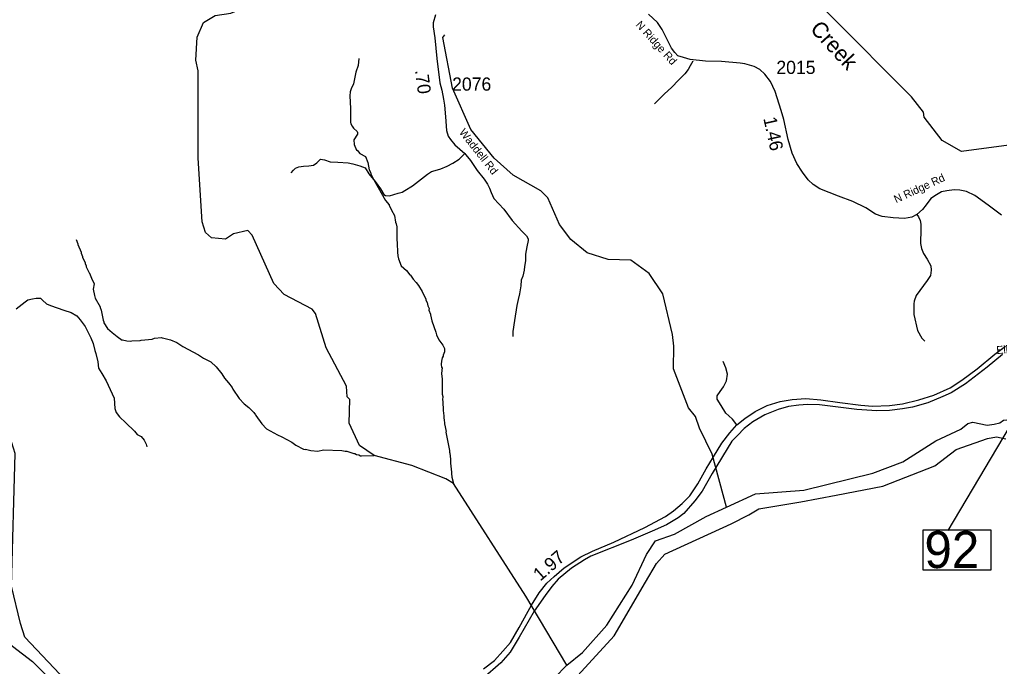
# Model space of a CAD drawing. Extents: x 1248224 to 1454986, y 825081 to 985870.
# Drawn here: x 1411354 to 1420659, y 901215 to 907354 of the extents above; entities that cross this region are included whole.
import ezdxf

# ---------------------------------------------------------------- set-up
doc = ezdxf.new("R2010")
doc.units = 0
for name, color, linetype in [('Exist Hydrographic Creek Single Shore', 7, 'Continuous'), ('Exist Hydrographic Creek Single Shore Label', 7, 'Continuous'), ('Exist Hydrographic Misc Water Feature', 7, 'Continuous'), ('Exist Hydrographic River Shore', 7, 'Continuous'), ('Exist Railroad Mainline', 7, 'Continuous'), ('Exist Road Non-System Type 51', 7, 'Continuous'), ('Exist Road Primary NC Attributed', 7, 'Continuous'), ('Exist Road Primary NC Mileage Hundredths English Label', 7, 'Continuous'), ('Exist Road Primary NC Structure Standard Bridge Number Label', 7, 'Continuous'), ('Exist Road Secondary Mileage Hundredths English Label', 7, 'Continuous'), ('Exist Road Secondary Type 51 Attributed', 7, 'Continuous'), ('Exist Road Secondary Type 51 Label', 7, 'Continuous'), ('Exist Road Secondary Type 51 Number Label', 7, 'Continuous')]:
    doc.layers.add(name, color=color, linetype=linetype)

msp = doc.modelspace()

# ---------------------------------------------------------------- linework, layer by layer
at = {"layer": 'Exist Hydrographic Creek Single Shore'}
for points in [[(1419824.4, 906620.2), (1419053.4, 907393), (1418941.3, 907504.5), (1418884.3, 907606.7), (1418826.1, 907728.8), (1418786.4, 907811.5), (1418724, 907927.3), (1418616.1, 908187.1), (1418539.8, 908397.2), (1418341.3, 908835.6), (1418216.6, 909182.9), (1418145.4, 909414.4), (1418118.7, 909574.7), (1418056.3, 910483.6)], [(1421239.4, 906092.6), (1420891.4, 906181.6), (1420297.4, 906101.8), (1420116.4, 906207.1), (1419945.4, 906427.3), (1419938.4, 906476.6), (1419824.4, 906620.2)]]:
    msp.add_lwpolyline(points, dxfattribs=at)
at = {"layer": 'Exist Hydrographic Misc Water Feature'}
for points in [[(1414131.3, 904604.1), (1413867.3, 904744), (1413769.3, 904847.8), (1413561.3, 905308.3), (1413520.3, 905351.8), (1413386.3, 905321.7), (1413310.3, 905270.7), (1413177.2, 905283.2), (1413120.3, 905333.7), (1413088.2, 905436), (1413050.3, 906037.6), (1413050.3, 906868.2), (1413026.3, 906970.4), (1413039.2, 907186.9), (1413100.2, 907326.8), (1413210.2, 907393.5), (1413360.2, 907413.4), (1413629.3, 907526.3), (1413914.3, 907602.6), (1414049.3, 907685.2), (1414279.3, 907913.6), (1414533.3, 908108.8), (1414600.3, 908123.8)], [(1417568.3, 904255.9), (1417553.3, 904364.5), (1417461.4, 904750.5), (1417331.4, 904943.4), (1417159.3, 905071.7), (1416942.3, 905076.1), (1416743.3, 905139.2), (1416587.3, 905267), (1416482.4, 905410.3), (1416370.3, 905662.1), (1416304.4, 905729.1), (1416040.4, 905878.9), (1415860.3, 906040.1), (1415640.3, 906310.4), (1415464.3, 906704.6), (1415374.3, 907182.5), (1415391.3, 907208.4)], [(1414575.6, 906983.4), (1414568.2, 906919.6), (1414546.8, 906856.1), (1414524.5, 906744.5), (1414503.4, 906696.9), (1414494.8, 906669.2), (1414489.9, 906629.2), (1414496.7, 906509.7), (1414496.6, 906381), (1414500.2, 906364.9), (1414511.7, 906342.6), (1414525.3, 906324.4), (1414558.6, 906291.6), (1414562.4, 906283.5), (1414562.1, 906267.5), (1414528.9, 906212.2), (1414531.9, 906168.1), (1414554.8, 906115.6), (1414558.8, 906115.5), (1414586.1, 906082.9), (1414639.1, 906056.1), (1414660.2, 905997.2), (1414674.7, 905928.8), (1414686.1, 905904.6), (1414689.8, 905888.5), (1414716.6, 905831.8), (1414828.3, 905637.3), (1414863.5, 905596.5), (1414863, 905592.5), (1414886.4, 905544), (1414913.2, 905495.3), (1414923.9, 905431.2), (1414931.5, 905415), (1414934.9, 905386.9), (1414936.1, 905256.8), (1414939.8, 905242.7), (1414941.4, 905134.7), (1414945.2, 905126.6), (1414944.9, 905110.6), (1414952.3, 905082.4), (1414978.9, 905017.8), (1415026.9, 904971.9), (1415061, 904931.9), (1415066.2, 904929.6), (1415092, 904889.2), (1415121.4, 904858.5), (1415142.8, 904830), (1415177.5, 904773.2), (1415212, 904700.5), (1415211.8, 904692.5), (1415223.3, 904668.2), (1415230.6, 904636), (1415242, 904611.8), (1415241.7, 904595.8), (1415256.9, 904559.4), (1415255.8, 904553), (1415268.8, 904494.4), (1415307.1, 904386.2), (1415312.6, 904362), (1415335.6, 904315.6), (1415372.4, 904264.7), (1415389.8, 904232.3), (1415389.1, 904200.3), (1415376.4, 904168.5), (1415376.2, 904160.6), (1415367.9, 904144.8), (1415359.2, 904113), (1415358.5, 904082.9), (1415361.9, 904052.9), (1415365.9, 904052.8), (1415360.7, 903994.6), (1415367.4, 903940.7), (1415368.3, 903798.6), (1415371.8, 903776.5), (1415371.2, 903744.5), (1415374.8, 903728.4), (1415377, 903644.3), (1415383.8, 903592.1), (1415383.3, 903568.2), (1415387.2, 903560.1), (1415390.3, 903518), (1415404.6, 903443.7), (1415402.8, 903436.7), (1415436.7, 903262.9), (1415436.3, 903246.8), (1415440.2, 903238.8), (1415447, 903182.7), (1415446.1, 903142.7), (1415456.3, 903058.4), (1415455.7, 903034.4), (1415459.6, 903026.3), (1415459.2, 903010.3), (1415473.2, 902949.9)], [(1411363.2, 901623.2), (1411278.2, 901976.1), (1411311.3, 903236.1), (1411248.3, 903437.6), (1411111.2, 903663.7), (1410550.2, 904390.6), (1410356.2, 904745.9), (1410355.2, 905103.7), (1410210.2, 905349.5)], [(1411892.4, 905266.5), (1411907.5, 905226.1), (1411907.4, 905218.1), (1411937.7, 905145.4), (1411937.6, 905137.4), (1411952.9, 905105), (1411952.7, 905097), (1411975.7, 905048.5), (1411975.5, 905040.5), (1411986.9, 905016.2), (1411986.7, 905008.2), (1412013.6, 904951.6), (1412013.4, 904945.7), (1412017.5, 904947.5), (1412036.4, 904899.1), (1412063.2, 904846.6), (1412054.1, 904794.7), (1412064.9, 904734.5), (1412072.3, 904710.3), (1412118.6, 904629.2), (1412118.4, 904621.2), (1412129.9, 904596.9), (1412140.4, 904532.7), (1412147.7, 904500.5), (1412155.4, 904484.3), (1412155.2, 904476.3), (1412190, 904423.5), (1412232.8, 904382.6), (1412281.4, 904344.8), (1412327.6, 904312.4), (1412332.3, 904313.6), (1412371.4, 904303.5), (1412403.4, 904302.8), (1412419.5, 904306.3), (1412499.6, 904308.6), (1412507.7, 904312.4), (1412611.8, 904322.1), (1412636, 904329.6), (1412700.1, 904336.2), (1412708, 904332), (1412724, 904331.7), (1412787.7, 904314.2), (1412847.1, 904288.9), (1412904.6, 904250.6), (1413052.6, 904172.2), (1413099.9, 904141.2), (1413169.2, 904105.6), (1413222.1, 904058.4), (1413275.8, 903991.6), (1413299.8, 903950.7), (1413338.7, 903905.4), (1413371.8, 903861.1), (1413377.5, 903846.9), (1413439.5, 903757.5), (1413486.5, 903708.4), (1413531.7, 903673.5), (1413578.7, 903624.3), (1413594.2, 903604), (1413596, 903595.9), (1413654.3, 903518.6), (1413697.3, 903469.6), (1413804, 903411.3), (1413843.6, 903394.4), (1413938.5, 903344.2), (1413977.9, 903315.3), (1414049, 903277.8), (1414069, 903273.3), (1414069, 903277.3), (1414120.8, 903264.2), (1414184.7, 903258.7), (1414240.9, 903269.5), (1414412.8, 903265.7), (1414444.6, 903257), (1414460.6, 903256.6), (1414528.1, 903235), (1414536.1, 903234.9), (1414551.9, 903226.5), (1414575.8, 903222), (1414591.7, 903213.6), (1414599.7, 903213.5), (1414721.3, 903216.7)], [(1416551.2, 901226), (1416162.4, 901881.1), (1415473.2, 902949.9), (1415400.3, 902996.3), (1415078.3, 903120.9), (1414721.3, 903216.7), (1414581.3, 903311.4), (1414485.3, 903523.5), (1414490.3, 903746.7), (1414465.3, 903773.4), (1414459.3, 903875.3), (1414266.3, 904237), (1414164.2, 904564.1), (1414131.3, 904604.1)], [(1418068.7, 902727.3), (1417932.4, 903230.8), (1417811.4, 903476.2), (1417772.3, 903585.4), (1417707.3, 903668.7), (1417564.3, 904039.3), (1417568.3, 904255.9)], [(1414676.4, 899678.8), (1414419.8, 899579.8), (1414285.6, 899568.1), (1414200.8, 899497.4), (1414134.9, 899445.5), (1414083.1, 899476.2), (1414041.3, 899553.5), (1413480.3, 899883.3), (1413314.3, 899935.8), (1412823.3, 899968.8), (1412386.2, 900220.5), (1412149.3, 900474.7), (1411915.2, 900886.5), (1411737.3, 901142.9), (1411402.3, 901491.1), (1411363.2, 901623.2)]]:
    msp.add_lwpolyline(points, dxfattribs=at)
at = {"layer": 'Exist Hydrographic River Shore'}
for points in [[(1418068.7, 902727.3), (1418342.6, 902853.9), (1418800.4, 902888.3), (1419456.2, 903049.4), (1419741.1, 903157.8), (1420055.7, 903354.7), (1420293.5, 903465.4), (1420359.4, 903519.6), (1420405.4, 903532.3), (1420543, 903505.5), (1420609, 903512.6), (1420663.1, 903526.7), (1420698.4, 903552.7), (1420795, 903562), (1420943.3, 903531.4), (1421330.4, 903490.6)], [(1416445.5, 900902.1), (1417000.9, 901506.4), (1417299.4, 902015.7), (1417402.4, 902190.1), (1417480.1, 902279.7), (1418110.4, 902567.4), (1418278.2, 902654.3), (1418374.8, 902710.8), (1418772.7, 902776.8), (1419107.8, 902839.7), (1419552.8, 902926.9), (1420044.8, 903117.7), (1420248.7, 903272.2), (1420544.4, 903378.4), (1420632.5, 903394.7), (1420719.5, 903374.9)], [(1416551.2, 901226), (1416699.5, 901348.5), (1416930.3, 901607.7), (1417172, 901986.1), (1417306.2, 902278.2), (1417393.3, 902405.5), (1417571.9, 902470.5), (1417875.6, 902637.8), (1418068.7, 902727.3)], [(1414676.4, 899678.8), (1414688.2, 899839), (1414734.8, 899924.9), (1414805.4, 899993.2), (1414901.3, 900054.9), (1415585.4, 900484.3), (1415730.7, 900565.8), (1415813.4, 900643.9), (1416235.7, 900929.1), (1416433.5, 901105.8), (1416551.2, 901226)]]:
    msp.add_lwpolyline(points, dxfattribs=at)
at = {"layer": 'Exist Railroad Mainline'}
msp.add_lwpolyline([(1420687.6, 904176.3), (1420542.1, 904055), (1420336.7, 903897.9), (1420201.9, 903813), (1420121.6, 903775.1), (1419979.1, 903717.4), (1419832.1, 903675), (1419738.8, 903658.6), (1419614.6, 903644.9), (1419494.9, 903641.9), (1419303.9, 903654), (1418950.2, 903696.5), (1418835, 903701.1), (1418753.2, 903693.5), (1418654.7, 903681.4), (1418559.3, 903652.6), (1418431.4, 903601.1), (1418317.7, 903535.9), (1418235.9, 903472.2), (1418170.7, 903405.5), (1418117.7, 903352.4), (1417930.3, 903045.4), (1417834.9, 902878.6), (1417765.2, 902786.1), (1417662.6, 902667.2), (1417609.5, 902624.7), (1417495.9, 902559.5), (1417361.1, 902498.8), (1417162.6, 902413.9), (1416778.6, 902261.4), (1416717.9, 902228), (1416595.2, 902146.1), (1416469.5, 902044.5), (1416408.8, 901973.2), (1416345.8, 901887.8), (1416239.7, 901739.2), (1416098.8, 901492), (1416014.2, 901350.1), (1415923.2, 901248.5), (1415750.5, 901096.9)], dxfattribs=at)
at = {"layer": 'Exist Road Non-System Type 51'}
for points in [[(1417747.7, 906959), (1417722.8, 906915.5), (1417702.1, 906879.9), (1417671.3, 906840.5), (1417616, 906781.6), (1417544.8, 906710.8), (1417479.5, 906650.1), (1417426.4, 906599.1), (1417383.6, 906555.9)], [(1413933, 905900.1), (1413955.3, 905924.6), (1413973.1, 905944.7), (1414006.5, 905958), (1414048.8, 905962.5), (1414100, 905964.7), (1414144.5, 905973.6), (1414175.7, 905993.7), (1414191.2, 906011.5), (1414211.3, 906029.3), (1414249.1, 906022.7), (1414302.6, 906004.8), (1414376, 906000.4), (1414474, 905993.7), (1414518.5, 905984.8), (1414585.3, 905964.7), (1414634.3, 905946.9), (1414669.9, 905889), (1414732.2, 905817.7), (1414781.2, 905746.4), (1414812.4, 905695.2), (1414828, 905684), (1414865.8, 905681.8), (1414950.4, 905706.3), (1414986, 905715.2), (1415012.7, 905730.8), (1415084, 905777.6), (1415228.7, 905886.8), (1415264.3, 905911.3), (1415299.9, 905920.2), (1415355.6, 905938), (1415413.5, 905962.5), (1415466.9, 905991.5), (1415527, 906029.3), (1415581.9, 906082.2)], [(1419874.3, 905503.4), (1419890.2, 905480.6), (1419905.7, 905446), (1419911.7, 905411.4), (1419911.7, 905366), (1419909.3, 905227.6), (1419917.7, 905181.1), (1419939.1, 905133.4), (1419971.3, 905079.7)], [(1416169, 905301.5), (1416183.7, 905274.1), (1416183.7, 905256.3), (1416170.4, 905196.1), (1416159.3, 905127.1), (1416157, 905064.7), (1416148.1, 905011.2), (1416145.9, 904975.6), (1416132.5, 904919.9), (1416117, 904879.8), (1416112.5, 904828.5), (1416101.4, 904750.5), (1416090.2, 904697.1), (1416076.9, 904639.2), (1416052.4, 904498.8), (1416036.8, 904394.1), (1416036.8, 904347)], [(1419971.3, 905079.7), (1420007.1, 905018.3), (1420010.6, 904975.3), (1420003.5, 904925.2), (1419971.3, 904878.7), (1419867.6, 904735.5), (1419849.7, 904681.8), (1419846.1, 904656.8), (1419846.1, 904556.5), (1419881.9, 904402.6), (1419921.2, 904331.1), (1419949.8, 904302.4)], [(1411320.8, 904610.3), (1411407.9, 904675.1), (1411432.4, 904692.9), (1411477, 904704.1), (1411510.5, 904708.6), (1411552.9, 904708.6), (1411573, 904690.7), (1411611, 904657.2), (1411648.9, 904641.6), (1411711.4, 904619.2), (1411773.9, 904596.9), (1411843.1, 904574.6), (1411896.6, 904541.1), (1411927.9, 904505.3), (1411977, 904440.5), (1412029.4, 904333.8), (1412054, 904280.2), (1412067.4, 904213.2), (1412078.5, 904184.2), (1412096.4, 904106), (1412103.1, 904045.7), (1412134.3, 903994.3), (1412176.7, 903925.1), (1412214.7, 903844.7), (1412252.6, 903759.8), (1412259.3, 903663.8), (1412270.5, 903625.8), (1412301.7, 903583.4), (1412362, 903525.3), (1412444.6, 903447.1), (1412471.4, 903415.9), (1412507.1, 903398), (1412536.1, 903362.2), (1412556.2, 903324.3), (1412562.9, 903297.5)], [(1418164.5, 903508), (1418125.4, 903560.9), (1418089.5, 903594.6), (1418060, 903617.8), (1418015.7, 903691.7), (1417979.9, 903750.8), (1417979.9, 903784.5), (1418007.3, 903824.6), (1418038.9, 903868.9), (1418066.3, 903925.9), (1418076.9, 903989.1), (1418062.1, 904048.2), (1418034.7, 904107.3)], [(1410871.9, 902440.5), (1410887.6, 902426.8), (1410914.4, 902385.1), (1410935.2, 902209.4), (1410965, 901994.9), (1411000.7, 901866.9), (1411036.4, 901753.7), (1411093, 901640.5), (1411161.4, 901527.3), (1411286.4, 901408.2), (1411476.3, 901260.7), (1411648.9, 901090.9), (1411753.1, 900980.7), (1411827.5, 900870.5), (1411890, 900763.3), (1411961.1, 900616.4)]]:
    msp.add_lwpolyline(points, dxfattribs=at)
at = {"layer": 'Exist Road Primary NC Attributed'}
msp.add_lwpolyline([(1415760.8, 901193.2), (1415863.4, 901271.3), (1415943.7, 901360.6), (1416015, 901440.9), (1416097, 901585.1), (1416184, 901739.1), (1416215.2, 901797.1), (1416286.6, 901913.2), (1416360.2, 902004.7), (1416431.6, 902069.4), (1416524.4, 902150.8), (1416684.9, 902255.7), (1416794.2, 902309.2), (1416997.2, 902394), (1417291.5, 902534.7), (1417487.1, 902638.7), (1417565.1, 902690), (1417645.4, 902761.5), (1417719, 902832.9), (1417794.8, 902946.7), (1417875.1, 903089.6), (1417943.7, 903204.5), (1418024, 903333.9), (1418097.6, 903432.1), (1418164.5, 903508), (1418240.3, 903568.3), (1418340.7, 903633), (1418452.2, 903691), (1418576.5, 903730.6), (1418690.2, 903748.4), (1418819.5, 903757.3), (1418962.3, 903746.2), (1419144.4, 903719.5), (1419342.9, 903694.9), (1419452.2, 903686), (1419614.9, 903690.5), (1419739.8, 903708.3), (1419892.5, 903743.7), (1420035.2, 903788.3), (1420191.3, 903859.8), (1420302.8, 903931.2), (1420447.7, 904040.6), (1420614.7, 904178.4), (1420715.1, 904254.3)], dxfattribs=at)
at = {"layer": 'Exist Road Primary NC Structure Standard Bridge Number Label'}
msp.add_line((1421253.9, 904334.6), (1420170.6, 902505.7), dxfattribs=at)
msp.add_lwpolyline([(1419934.3, 902511), (1420578.5, 902511), (1420578.5, 902128.7), (1419934.3, 902128.7)], close=True, dxfattribs=at)
at = {"layer": 'Exist Road Secondary Type 51 Attributed'}
for points in [[(1415303.5, 907398.9), (1415281.6, 907321.8), (1415280.3, 907285.5), (1415297.1, 907179.3), (1415316.6, 906983.6), (1415346.3, 906754), (1415364.4, 906684), (1415380, 906597.2), (1415389, 906540.2), (1415398.1, 906430), (1415409.7, 906299.9), (1415422.7, 906248.1), (1415444.7, 906215.7), (1415488.7, 906163.8), (1415581.9, 906082.2), (1415592.1, 906069.9), (1415637.4, 906016.8), (1415699.6, 905922.2), (1415764.3, 905839.2), (1415799, 905790.8), (1415815.8, 905754.5), (1415831.4, 905714.3), (1415858.6, 905656), (1415953.1, 905553.6), (1416030.8, 905446.1), (1416122.7, 905345), (1416169, 905301.5)], [(1420679.1, 905498.1), (1420553.5, 905591.4), (1420424, 905683.4), (1420345.1, 905721), (1420282.9, 905735.3), (1420229.1, 905736.6), (1420160.5, 905730.1), (1420108.7, 905718.5), (1420060.8, 905691.3), (1420007.7, 905655), (1419963.7, 905595.4), (1419927.4, 905552.6), (1419874.3, 905503.4), (1419826.4, 905477.4), (1419757, 905467.1), (1419649.5, 905471), (1419544.7, 905485.3), (1419481.2, 905507.3), (1419391, 905566.4), (1419268, 905626), (1419132.1, 905679.1), (1418952.6, 905747.2), (1418890.5, 905789.9), (1418843.9, 905834), (1418788.2, 905905.3), (1418733.8, 905989.5), (1418691.1, 906087.5), (1418653.6, 906214.4), (1418610.9, 906406.2), (1418585.1, 906492.3), (1418529.5, 906671.2), (1418484.3, 906765.2), (1418429.9, 906835.2), (1418383.3, 906879.3), (1418330.2, 906909.1), (1418240.9, 906935), (1418195.6, 906941.5), (1418020.1, 906955.7), (1417867.3, 906958.3), (1417722.3, 906973.8), (1417658.8, 906993.2), (1417606.1, 907010.7), (1417575.1, 907040.5), (1417544, 907083.3), (1417523.3, 907126.1), (1417490.9, 907190.8), (1417457.2, 907259.5), (1417410.8, 907325.2), (1417328, 907404.2)]]:
    msp.add_lwpolyline(points, dxfattribs=at)

# ---------------------------------------------------------------- texts
at = {"layer": 'Exist Hydrographic Creek Single Shore Label'}
msp.add_text('Creek', height=150, rotation=312.47651, dxfattribs=at).set_placement((1418853.6, 907258.5))
at = {"layer": 'Exist Road Primary NC Mileage Hundredths English Label'}
msp.add_text('1.97', height=125, rotation=41.23445, dxfattribs=at).set_placement((1416298.7, 902018.4))
at = {"layer": 'Exist Road Primary NC Structure Standard Bridge Number Label'}
msp.add_text('92', height=350, dxfattribs=at).set_placement((1419946.9, 902148.4))
at = {"layer": 'Exist Road Secondary Mileage Hundredths English Label'}
for s, rotation, p in [('.70', 277.38298, (1415108.7, 906872)), ('1.46', 282.55931, (1418416.1, 906416.5))]:
    msp.add_text(s, height=125, rotation=rotation, dxfattribs=at).set_placement(p)
at = {"layer": 'Exist Road Secondary Type 51 Label'}
for s, rotation, p in [('N Ridge Rd', 312.17937, (1417199.8, 907300.2)), ('Waddell Rd', 308.32433, (1415523.6, 906281.9)), ('N Ridge Rd', 24.70932, (1419677.9, 905610.1)), ('Elkin Hwy', 4.05357, (1420632.3, 904179.5))]:
    msp.add_text(s, height=75, rotation=rotation, dxfattribs=at).set_placement(p)
at = {"layer": 'Exist Road Secondary Type 51 Number Label'}
for s, p in [('2015', (1418540.7, 906838)), ('2076', (1415461.4, 906679.4))]:
    msp.add_text(s, height=125, dxfattribs=at).set_placement(p)

doc.saveas('drawing.dxf')
